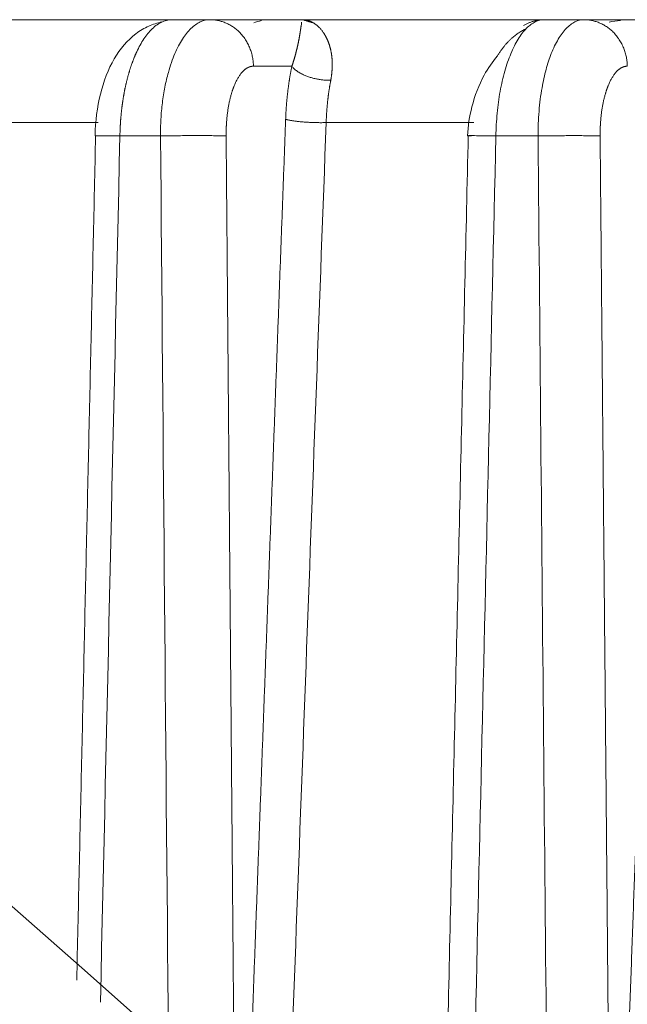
# Model space of a CAD drawing. Header units: millimetres. Extents: x 5437 to 18441, y -4466 to 3128.
# Tile 271 of 497: x 8410 to 8420, y 545 to 562. Entities that reach past the tile are written whole.
import ezdxf

# ---------------------------------------------------------------- set-up
doc = ezdxf.new("R2010")
doc.units = ezdxf.units.MM
doc.layers.add('1', color=7, linetype='Continuous', true_color=0xffffff)
doc.styles.add('TXT08', font='txt.shx', dxfattribs={"width": 0.8, "bigfont": 'gbcbig.shx'})
doc.dimstyles.new('YanXiu', dxfattribs={"dimtxt": 40, "dimasz": 30, "dimexe": 0.66, "dimexo": 0.66, "dimgap": 0.66, "dimtad": 0, "dimdec": 1, "dimdsep": 46, "dimtxsty": 'TXT08', "dimcen": 0, "dimclrd": 256, "dimclre": 165, "dimclrt": 90, "dimazin": 2, "dimtfac": 1, "dimtdec": 1, "dimtofl": 0, "dimtmove": 0, "dimatfit": 3, "dimfxl": 1, "dimlwd": 5, "dimlwe": 13, "dimarcsym": 0})

# ---------------------------------------------------------------- blocks, each defined once
blk = doc.blocks.new('*D35')
at = {"color": 165, "lineweight": 13, "transparency": 16777216}
for p, q in [((8947.864, 668.084), (9114.527, -277.112)), ((8081.233, 515.273), (8247.896, -429.922))]:
    blk.add_line(p, q, dxfattribs=at)
at = {"lineweight": 5, "transparency": 16777216}
for p, q in [((9084.868, -281.671), (8721.139, -345.806)), ((8277.326, -424.063), (8641.055, -359.927))]:
    blk.add_line(p, q, dxfattribs=at)
at = {"lineweight": 20, "transparency": 16777216}
for points in [[(9084, -276.747), (9085.737, -286.595), (9114.413, -276.462)], [(8276.458, -419.139), (8278.194, -428.987), (8247.782, -429.272)]]:
    blk.add_solid(points, dxfattribs=at)
at = {"layer": 'Defpoints', "color": 0, "lineweight": 20, "transparency": 16777216}
for p in [(8947.749, 668.734), (8081.118, 515.923), (9114.413, -276.462)]:
    blk.add_point(p, dxfattribs=at)
at = {"color": 90, "lineweight": 20, "transparency": 16777216, "insert": (8681.097, -352.867), "char_height": 40, "attachment_point": 5, "rotation": 10, "style": 'TXT08'}
blk.add_mtext('880', dxfattribs=at)
blk = doc.blocks.new('*D38')
at = {"color": 165, "lineweight": 13, "transparency": 16777216}
blk.add_line((8986.17, 447.037), (8717.324, 399.632), dxfattribs=at)
at = {"lineweight": 5, "transparency": 16777216}
for start, end in [(171.109661, 178.69322), (181.30678, 188.890339)]:
    blk.add_arc((10243.473, 668.734), 1549.032, start, end, dxfattribs=at)
at = {"lineweight": 20, "transparency": 16777216}
for points in [[(8708.118, 908.947), (8717.983, 907.306), (8717.974, 937.72)], [(8717.983, 430.161), (8708.118, 428.52), (8717.974, 399.747)]]:
    blk.add_solid(points, dxfattribs=at)
at = {"layer": 'Defpoints', "color": 0, "lineweight": 20, "transparency": 16777216}
for p in [(7952.772, 1072.646), (8986.82, 890.315), (8697.061, 758.802), (10020.868, 629.482), (8986.82, 447.152)]:
    blk.add_point(p, dxfattribs=at)
at = {"color": 90, "lineweight": 20, "transparency": 16777216, "insert": (8694.44, 668.734), "char_height": 40, "attachment_point": 5, "rotation": 90, "style": 'TXT08'}
blk.add_mtext('20°', dxfattribs=at)
blk = doc.blocks.new('*D40')
at = {"lineweight": 5, "transparency": 16777216}
for start, end in [(104.30221, 139.92848), (150.07152, 185.69779)]:
    blk.add_arc((9169.331, 707.804), 399.627, start, end, dxfattribs=at)
at = {"lineweight": 20, "transparency": 16777216}
for points in [[(9069.556, 1099.933), (9071.661, 1090.157), (9099.936, 1101.36)], [(8776.632, 668.812), (8766.725, 667.446), (8775.775, 638.41)]]:
    blk.add_solid(points, dxfattribs=at)
at = {"layer": 'Defpoints', "color": 0, "lineweight": 20, "transparency": 16777216}
for p in [(8987, 1741.853), (8912.456, 1013.936), (9169.331, 707.804), (8947.749, 668.734), (8081.118, 515.923)]:
    blk.add_point(p, dxfattribs=at)
at = {"color": 90, "lineweight": 20, "transparency": 16777216, "insert": (8841.976, 937.021), "char_height": 40, "attachment_point": 5, "rotation": 55, "style": 'TXT08'}
blk.add_mtext('90°', dxfattribs=at)
blk = doc.blocks.new('*D43')
at = {"color": 165, "lineweight": 13, "transparency": 16777216}
for p, q in [((10020.868, 628.822), (10020.868, -1427.236)), ((8401.118, -46.541), (8401.118, -1427.236))]:
    blk.add_line(p, q, dxfattribs=at)
at = {"lineweight": 5, "transparency": 16777216}
for p, q in [((8431.118, -1426.576), (9141, -1426.576)), ((9990.868, -1426.576), (9280.987, -1426.576))]:
    blk.add_line(p, q, dxfattribs=at)
at = {"lineweight": 20, "transparency": 16777216}
for points in [[(8431.118, -1421.576), (8431.118, -1431.576), (8401.118, -1426.576)], [(9990.868, -1421.576), (9990.868, -1431.576), (10020.868, -1426.576)]]:
    blk.add_solid(points, dxfattribs=at)
at = {"layer": 'Defpoints', "color": 0, "lineweight": 20, "transparency": 16777216}
for p in [(10020.868, 629.482), (8401.118, -45.881), (10020.868, -1426.576)]:
    blk.add_point(p, dxfattribs=at)
at = {"color": 90, "lineweight": 20, "transparency": 16777216, "insert": (9210.993, -1426.576), "char_height": 40, "attachment_point": 5, "style": 'TXT08'}
blk.add_mtext('1619.7', dxfattribs=at)
blk = doc.blocks.new('*D45')
at = {"color": 165, "lineweight": 13, "transparency": 16777216}
for p, q in [((8078.879, 2459.339), (10490.549, 2459.339)), ((8614.278, -4.077), (10490.549, -4.077))]:
    blk.add_line(p, q, dxfattribs=at)
at = {"lineweight": 5, "transparency": 16777216}
for p, q in [((10489.889, 2429.339), (10489.889, 1308.291)), ((10489.889, 25.923), (10489.889, 1146.971))]:
    blk.add_line(p, q, dxfattribs=at)
at = {"lineweight": 20, "transparency": 16777216}
for points in [[(10484.889, 2429.339), (10494.889, 2429.339), (10489.889, 2459.339)], [(10484.889, 25.923), (10494.889, 25.923), (10489.889, -4.077)]]:
    blk.add_solid(points, dxfattribs=at)
at = {"layer": 'Defpoints', "color": 0, "lineweight": 20, "transparency": 16777216}
for p in [(8078.219, 2459.339), (10489.889, 2459.339), (8613.618, -4.077)]:
    blk.add_point(p, dxfattribs=at)
at = {"color": 90, "lineweight": 20, "transparency": 16777216, "insert": (10489.889, 1227.631), "char_height": 40, "attachment_point": 5, "rotation": 90, "style": 'TXT08'}
blk.add_mtext('2463.4', dxfattribs=at)

msp = doc.modelspace()

# ---------------------------------------------------------------- linework, layer by layer
at = {"color": 7, "lineweight": 20}
msp.add_arc((8078.21928, 516.97839), 1942.36096, 17.50812349, 223.34882114, dxfattribs=at)
at = {"layer": '1', "color": 0, "lineweight": 20}
for p, q in [((8408.8482, 561.92321), (8412.80515, 561.92321)), ((8412.71187, 561.92321), (8413.35515, 561.92321)), ((8413.35515, 561.92321), (8414.91383, 561.92321)), ((8414.91383, 561.92321), (8419.07403, 561.92321)), ((8419.00426, 561.92321), (8419.6717, 561.92321)), ((8419.6717, 561.92321), (8421.22533, 561.92321)), ((8414.7382, 561.13717), (8414.08881, 561.13717)), ((8411.46579, 560.18426), (8409.23299, 560.18426)), ((8417.81486, 560.18426), (8415.318, 560.18426)), ((8412.51942, 559.95811), (8411.83303, 559.95811)), ((8418.89724, 559.95811), (8418.18545, 559.95811))]:
    msp.add_line(p, q, dxfattribs=at)
msp.add_arc((8013.90589, 96.27159), 600, 26.44604786, 75.16248942, dxfattribs=at)
for points, degree, knots in [([(8412.71187, 561.92321), (8412.65053, 561.92321), (8412.58923, 561.90819), (8412.46969, 561.84881), (8412.41146, 561.80445), (8412.3562, 561.74639)], 3, [0, 0, 0, 0, 0.5, 0.5, 1, 1, 1, 1]), ([(8413.03303, 561.77443), (8413.08366, 561.8234), (8413.13655, 561.86071), (8413.24467, 561.91061), (8413.2999, 561.92321), (8413.35515, 561.92321)], 3, [0, 0, 0, 0, 0.5, 0.5, 1, 1, 1, 1]), ([(8414.91383, 561.92321), (8414.91692, 561.92318), (8414.92303, 561.92314), (8414.93213, 561.92276), (8414.94107, 561.92217), (8414.94987, 561.92136), (8414.95851, 561.92034), (8414.967, 561.91913), (8414.97534, 561.91773), (8414.98353, 561.91615), (8414.99157, 561.91441), (8414.99946, 561.91251), (8415.0072, 561.91047), (8415.01479, 561.90828), (8415.02223, 561.90597), (8415.02952, 561.90354), (8415.03665, 561.90101), (8415.04363, 561.89837), (8415.05046, 561.89564), (8415.05714, 561.89282), (8415.06366, 561.88993), (8415.07002, 561.88698), (8415.07623, 561.88396), (8415.08229, 561.8809), (8415.08818, 561.87779), (8415.09392, 561.87464), (8415.0995, 561.87147), (8415.1093, 561.86569), (8415.12316, 561.8569), (8415.14088, 561.84439), (8415.15804, 561.83103), (8415.17463, 561.81687), (8415.19066, 561.80196), (8415.20613, 561.78635), (8415.22104, 561.77009), (8415.23538, 561.75323), (8415.24914, 561.73579), (8415.26236, 561.71791), (8415.27083, 561.70537), (8415.27502, 561.69918)], 3, [0, 0, 0, 0, 0.02409242, 0.04781057, 0.07115432, 0.09412351, 0.11671799, 0.13893764, 0.1607823, 0.18225185, 0.20334616, 0.2240651, 0.24440854, 0.26437637, 0.28396846, 0.30318472, 0.32202502, 0.34048927, 0.35857736, 0.37628921, 0.39362472, 0.4105838, 0.42716638, 0.44337237, 0.45920172, 0.47465436, 0.48973023, 0.50442927, 0.55437144, 0.60333177, 0.65131119, 0.69831075, 0.74433169, 0.78937542, 0.83344355, 0.87653791, 0.91866053, 0.95981371, 1, 1, 1, 1]), ([(8419.00426, 561.92321), (8418.95284, 561.92321), (8418.90142, 561.91089), (8418.80047, 561.86207), (8418.75094, 561.82557), (8418.70326, 561.77765)], 3, [0, 0, 0, 0, 0.5, 0.5, 1, 1, 1, 1]), ([(8419.23955, 561.59367), (8419.28199, 561.66482), (8419.32716, 561.72545), (8419.42127, 561.82339), (8419.4702, 561.8607), (8419.57, 561.91061), (8419.62085, 561.92321), (8419.6717, 561.92321)], 3, [0, 0, 0, 0, 0.33331948, 0.33331948, 0.66665974, 0.66665974, 1, 1, 1, 1]), ([(8412.5435, 561.88489), (8412.465, 561.86951), (8412.30951, 561.82157), (8412.01312, 561.64233), (8411.70344, 561.27453), (8411.47686, 560.66078), (8411.417, 560.20922), (8411.41416, 559.96197)], 3, [0, 0, 0, 0, 0.10332119, 0.21546838, 0.4583067, 0.7206436, 1, 1, 1, 1]), ([(8412.76193, 561.35056), (8412.80002, 561.44113), (8412.84225, 561.52273), (8412.93325, 561.66491), (8412.98201, 561.72549), (8413.03303, 561.77443)], 3, [0, 0, 0, 0, 0.5, 0.5, 1, 1, 1, 1]), ([(8414.8679, 561.64687), (8414.86847, 561.65019), (8414.86962, 561.65687), (8414.87126, 561.66665), (8414.87285, 561.67632), (8414.8744, 561.68585), (8414.8759, 561.69524), (8414.87735, 561.70449), (8414.87876, 561.71359), (8414.88013, 561.72255), (8414.88145, 561.73136), (8414.88274, 561.74), (8414.88399, 561.7485), (8414.88479, 561.754), (8414.8852, 561.75676)], 3, [0, 0, 0, 0, 0.07921543, 0.15917553, 0.23988158, 0.32133484, 0.40353652, 0.48648782, 0.57018988, 0.65464383, 0.73985077, 0.82581175, 0.91252783, 1, 1, 1, 1]), ([(8414.8852, 561.75676), (8414.8856, 561.75955), (8414.88642, 561.76518), (8414.8876, 561.77337), (8414.88876, 561.78146), (8414.8899, 561.78942), (8414.89101, 561.79724), (8414.8921, 561.80491), (8414.89317, 561.81243), (8414.89421, 561.8198), (8414.89488, 561.82451), (8414.89522, 561.82689)], 3, [0, 0, 0, 0, 0.10416288, 0.21006031, 0.31769346, 0.4270634, 0.53817119, 0.65101782, 0.76560423, 0.88193134, 1, 1, 1, 1]), ([(8418.70326, 561.77765), (8418.65395, 561.72857), (8418.60658, 561.66751), (8418.51753, 561.52377), (8418.47586, 561.44109), (8418.43783, 561.3492)], 3, [0, 0, 0, 0, 0.5, 0.5, 1, 1, 1, 1]), ([(8412.3562, 561.74639), (8412.30891, 561.69802), (8412.26368, 561.64015), (8412.17885, 561.50722), (8412.13925, 561.43216), (8412.10313, 561.34968)], 3, [0, 0, 0, 0, 0.5, 0.5, 1, 1, 1, 1]), ([(8414.8441, 561.52302), (8414.84485, 561.52658), (8414.84636, 561.53375), (8414.84854, 561.54433), (8414.85068, 561.55488), (8414.85278, 561.56537), (8414.85483, 561.57581), (8414.85684, 561.58619), (8414.8588, 561.5965), (8414.86072, 561.60675), (8414.86259, 561.61692), (8414.86441, 561.62701), (8414.86619, 561.63703), (8414.86733, 561.64357), (8414.8679, 561.64687)], 3, [0, 0, 0, 0, 0.07733291, 0.15575, 0.23525349, 0.31584553, 0.39752818, 0.48030339, 0.56417308, 0.64913906, 0.73520309, 0.82236685, 0.91063196, 1, 1, 1, 1]), ([(8415.27502, 561.69918), (8415.27714, 561.69594), (8415.28136, 561.68951), (8415.28756, 561.67962), (8415.29362, 561.66964), (8415.29954, 561.65954), (8415.30532, 561.64934), (8415.31094, 561.63905), (8415.31643, 561.62867), (8415.32176, 561.6182), (8415.32695, 561.60765), (8415.33199, 561.59702), (8415.33688, 561.58632), (8415.34162, 561.57556), (8415.34622, 561.56474), (8415.34918, 561.55741), (8415.35065, 561.55377)], 3, [0, 0, 0, 0, 0.07713997, 0.15339432, 0.22876457, 0.30325229, 0.37685914, 0.44958687, 0.52143731, 0.59241237, 0.66251409, 0.73174456, 0.800106, 0.86760075, 0.93423123, 1, 1, 1, 1]), ([(8419.12117, 561.35018), (8419.15739, 561.44084), (8419.1971, 561.52251), (8419.23955, 561.59367), (8419.23955, 561.59367), (8419.23955, 561.59367)], 3, [0, 0, 0, 0, 0.999938, 0.999938, 1, 1, 1, 1]), ([(8414.79932, 561.33629), (8414.80039, 561.34029), (8414.80256, 561.34836), (8414.8057, 561.3603), (8414.80881, 561.37223), (8414.81185, 561.38412), (8414.81484, 561.39598), (8414.81778, 561.4078), (8414.82066, 561.41958), (8414.82349, 561.43131), (8414.82626, 561.44299), (8414.82898, 561.45462), (8414.83164, 561.4662), (8414.83425, 561.47771), (8414.8368, 561.48916), (8414.83929, 561.50054), (8414.84174, 561.51187), (8414.84331, 561.51929), (8414.8441, 561.52302)], 3, [0, 0, 0, 0, 0.05671566, 0.11418637, 0.17241603, 0.23140841, 0.29116712, 0.35169564, 0.41299734, 0.47507542, 0.537933, 0.60157306, 0.66599849, 0.73121207, 0.79721647, 0.86401428, 0.93160799, 1, 1, 1, 1]), ([(8415.35065, 561.55377), (8415.35213, 561.55005), (8415.35506, 561.54263), (8415.35931, 561.5313), (8415.36342, 561.51989), (8415.36739, 561.50838), (8415.37123, 561.49679), (8415.37491, 561.48511), (8415.37846, 561.47334), (8415.38186, 561.4615), (8415.38512, 561.44958), (8415.38824, 561.43758), (8415.39121, 561.42552), (8415.39404, 561.41338), (8415.39673, 561.40119), (8415.39841, 561.39295), (8415.39925, 561.38885)], 3, [0, 0, 0, 0, 0.07588674, 0.15107199, 0.2255593, 0.29935236, 0.37245496, 0.44487103, 0.51660462, 0.58765992, 0.65804126, 0.7277531, 0.79680005, 0.86518688, 0.9329185, 1, 1, 1, 1]), ([(8412.10313, 561.34968), (8412.10091, 561.34467), (8412.09646, 561.33466), (8412.08987, 561.31944), (8412.08336, 561.30409), (8412.07692, 561.28859), (8412.07055, 561.27295), (8412.06426, 561.25717), (8412.05805, 561.24126), (8412.05191, 561.2252), (8412.04585, 561.20902), (8412.03987, 561.1927), (8412.03397, 561.17626), (8412.02814, 561.15968), (8412.0224, 561.14299), (8412.01673, 561.12617), (8412.01115, 561.10923), (8412.00564, 561.09217), (8412.00022, 561.075), (8411.99488, 561.05771), (8411.98962, 561.04031), (8411.98444, 561.02281), (8411.97934, 561.0052), (8411.97433, 560.98748), (8411.96941, 560.96966), (8411.96456, 560.95174), (8411.9598, 560.93372), (8411.95513, 560.91561), (8411.95053, 560.89741), (8411.94603, 560.87911), (8411.94161, 560.86072), (8411.93727, 560.84225), (8411.93303, 560.8237), (8411.92886, 560.80506), (8411.92479, 560.78635), (8411.9208, 560.76755), (8411.9169, 560.74868), (8411.91308, 560.72974), (8411.90935, 560.71073), (8411.90571, 560.69165), (8411.90216, 560.6725), (8411.89869, 560.6533), (8411.89531, 560.63402), (8411.89203, 560.61469), (8411.88882, 560.59531), (8411.88571, 560.57587), (8411.88269, 560.55637), (8411.87975, 560.53683), (8411.8769, 560.51724), (8411.87414, 560.4976), (8411.87147, 560.47792), (8411.86889, 560.45819), (8411.86639, 560.43843), (8411.86399, 560.41863), (8411.86167, 560.3988), (8411.85944, 560.37894), (8411.85731, 560.35904), (8411.85526, 560.33912), (8411.85329, 560.31917), (8411.85142, 560.2992), (8411.84964, 560.2792), (8411.84794, 560.25919), (8411.84633, 560.23916), (8411.84481, 560.21911), (8411.84338, 560.19905), (8411.84203, 560.17898), (8411.84078, 560.15891), (8411.83961, 560.13882), (8411.83853, 560.11873), (8411.83754, 560.09864), (8411.83663, 560.07855), (8411.83581, 560.05846), (8411.83508, 560.03838), (8411.83443, 560.0183), (8411.83388, 559.99823), (8411.8334, 559.97817), (8411.83315, 559.9648), (8411.83303, 559.95811)], 3, [0, 0, 0, 0, 0.01376106, 0.02751047, 0.04124824, 0.05497437, 0.06868887, 0.08239173, 0.09608296, 0.10976257, 0.12343055, 0.13708691, 0.15073166, 0.1643648, 0.17798632, 0.19159624, 0.20519456, 0.21878128, 0.2323564, 0.24591993, 0.25947188, 0.27301224, 0.28654101, 0.30005821, 0.31356384, 0.32705789, 0.34054038, 0.3540113, 0.36747067, 0.38091848, 0.39435473, 0.40777944, 0.4211926, 0.43459422, 0.4479843, 0.46136285, 0.47472987, 0.48808536, 0.50142932, 0.51476177, 0.52808271, 0.54139213, 0.55469004, 0.56797645, 0.58125136, 0.59451478, 0.6077667, 0.62100713, 0.63423608, 0.64745354, 0.66065954, 0.67385405, 0.6870371, 0.70020868, 0.71336881, 0.72651747, 0.73965468, 0.75278045, 0.76589477, 0.77899764, 0.79208908, 0.80516909, 0.81823767, 0.83129482, 0.84434055, 0.85737487, 0.87039777, 0.88340926, 0.89640935, 0.90939804, 0.92237533, 0.93534123, 0.94829574, 0.96123887, 0.97417062, 0.987091, 1, 1, 1, 1]), ([(8414.7382, 561.13717), (8414.7396, 561.14119), (8414.74241, 561.14926), (8414.7465, 561.16126), (8414.75052, 561.17324), (8414.75447, 561.18519), (8414.75833, 561.1971), (8414.76213, 561.20897), (8414.76585, 561.2208), (8414.7695, 561.23259), (8414.77308, 561.24433), (8414.77659, 561.25603), (8414.78003, 561.26767), (8414.78341, 561.27926), (8414.78672, 561.2908), (8414.78997, 561.30228), (8414.79315, 561.31369), (8414.79628, 561.32506), (8414.7983, 561.33253), (8414.79932, 561.33629)], 3, [0, 0, 0, 0, 0.05501079, 0.11047008, 0.166384, 0.2227585, 0.27959938, 0.33691233, 0.39470288, 0.45297642, 0.51173822, 0.57099341, 0.630747, 0.69100387, 0.75176878, 0.81304638, 0.87484119, 0.93715763, 1, 1, 1, 1]), ([(8415.39925, 561.38885), (8415.40007, 561.38468), (8415.4017, 561.37636), (8415.40398, 561.3637), (8415.40612, 561.35095), (8415.40811, 561.3381), (8415.40994, 561.32515), (8415.41164, 561.31212), (8415.41318, 561.29899), (8415.41457, 561.28578), (8415.41582, 561.27248), (8415.41692, 561.25909), (8415.41786, 561.24561), (8415.41867, 561.23206), (8415.41932, 561.21842), (8415.41982, 561.20471), (8415.42018, 561.19092), (8415.42039, 561.17705), (8415.42044, 561.16311), (8415.42035, 561.1491), (8415.42011, 561.13501), (8415.41973, 561.12086), (8415.41919, 561.10664), (8415.41851, 561.09235), (8415.41767, 561.078), (8415.41669, 561.06359), (8415.41556, 561.04912), (8415.41428, 561.03458), (8415.41284, 561.01999), (8415.41126, 561.00535), (8415.40954, 560.99065), (8415.40766, 560.97589), (8415.40563, 560.96109), (8415.40345, 560.94623), (8415.40112, 560.93133), (8415.39865, 560.91639), (8415.39687, 560.90636), (8415.39598, 560.90136)], 3, [0, 0, 0, 0, 0.03157566, 0.06293695, 0.09408675, 0.125028, 0.1557637, 0.18629694, 0.21663083, 0.2467686, 0.27671352, 0.30646894, 0.33603826, 0.36542497, 0.39463264, 0.42366489, 0.45252542, 0.48121799, 0.50974646, 0.53811474, 0.56632681, 0.59438673, 0.62229863, 0.65006672, 0.67769526, 0.7051886, 0.73255113, 0.75978735, 0.7869018, 0.81389909, 0.84078388, 0.86756093, 0.89423503, 0.92081104, 0.94729388, 0.97368853, 1, 1, 1, 1]), ([(8418.21175, 561.31244), (8418.12621, 561.21219), (8417.95007, 560.95936), (8417.76285, 560.46231), (8417.71336, 560.12642), (8417.70766, 559.96242)], 3, [0, 0, 0, 0, 0.27803951, 0.6549746, 1, 1, 1, 1]), ([(8418.43783, 561.3492), (8418.39972, 561.25848), (8418.36515, 561.15878), (8418.30439, 560.94516), (8418.27819, 560.83125), (8418.2351, 560.59347), (8418.21821, 560.46962), (8418.19434, 560.21662), (8418.18736, 560.08748), (8418.18545, 559.95811)], 3, [0, 0, 0, 0, 0.25, 0.25, 0.5, 0.5, 0.75, 0.75, 1, 1, 1, 1]), ([(8418.96437, 560.77273), (8418.98346, 560.88009), (8419.00633, 560.98296), (8419.05888, 561.17646), (8419.08856, 561.26709), (8419.12117, 561.35018)], 3, [0, 0, 0, 0, 0.5, 0.5, 1, 1, 1, 1]), ([(8414.08881, 561.13717), (8414.02429, 561.13726), (8413.96049, 561.11004), (8413.90024, 561.05673), (8413.78865, 560.89988), (8413.70487, 560.65891), (8413.67149, 560.51867), (8413.64144, 560.3212), (8413.62961, 560.11226), (8413.62783, 560.06098), (8413.62715, 560.00962), (8413.62758, 559.95811)], 5, [0, 0, 0, 0, 0, 0, 0.43243586, 0.43243586, 0.43243586, 0.86272435, 0.86272435, 0.86272435, 1, 1, 1, 1, 1, 1]), ([(8420.40536, 561.13717), (8420.34103, 561.13725), (8420.27743, 561.11002), (8420.21739, 561.0567), (8420.1061, 560.89957), (8420.02272, 560.65838), (8419.98953, 560.51786), (8419.95977, 560.32038), (8419.94818, 560.11161), (8419.94645, 560.06054), (8419.94582, 560.0094), (8419.94627, 559.95811)], 5, [0, 0, 0, 0, 0, 0, 0.43202797, 0.43202797, 0.43202797, 0.86304865, 0.86304865, 0.86304865, 1, 1, 1, 1, 1, 1]), ([(8412.51942, 559.95811), (8412.51819, 560.05311), (8412.52014, 560.14798), (8412.5303, 560.33558), (8412.53851, 560.42829), (8412.56101, 560.60969), (8412.5753, 560.69836), (8412.60961, 560.86988), (8412.62963, 560.95272), (8412.6523, 561.03179)], 3, [0, 0, 0, 0, 0.25, 0.25, 0.5, 0.5, 0.75, 0.75, 1, 1, 1, 1]), ([(8415.39598, 560.90136), (8415.3947, 560.89481), (8415.39215, 560.88172), (8415.38844, 560.86196), (8415.38481, 560.84213), (8415.38129, 560.82222), (8415.37785, 560.80223), (8415.37451, 560.78218), (8415.37127, 560.76207), (8415.36812, 560.74189), (8415.36506, 560.72165), (8415.3621, 560.70136), (8415.35923, 560.68101), (8415.35646, 560.66061), (8415.35378, 560.64017), (8415.3512, 560.61968), (8415.3487, 560.59915), (8415.3463, 560.57858), (8415.344, 560.55797), (8415.34178, 560.53734), (8415.33966, 560.51667), (8415.33763, 560.49598), (8415.3357, 560.47526), (8415.33385, 560.45453), (8415.33209, 560.43377), (8415.33043, 560.413), (8415.32885, 560.39222), (8415.32737, 560.37143), (8415.32597, 560.35062), (8415.32467, 560.32982), (8415.32345, 560.30901), (8415.32232, 560.28821), (8415.32128, 560.2674), (8415.32033, 560.24661), (8415.31946, 560.22582), (8415.31868, 560.20504), (8415.31823, 560.19118), (8415.318, 560.18426)], 3, [0, 0, 0, 0, 0.02959501, 0.05912964, 0.08860392, 0.11801785, 0.14737145, 0.17666473, 0.20589771, 0.2350704, 0.26418282, 0.29323497, 0.32222689, 0.35115857, 0.38003004, 0.40884131, 0.43759239, 0.46628331, 0.49491407, 0.52348469, 0.55199519, 0.58044559, 0.6088359, 0.63716613, 0.6654363, 0.69364643, 0.72179654, 0.74988664, 0.77791675, 0.80588689, 0.83379706, 0.8616473, 0.88943762, 0.91716803, 0.94483855, 0.9724492, 1, 1, 1, 1]), ([(8418.89724, 559.95811), (8418.89697, 560.09851), (8418.90255, 560.23864), (8418.9251, 560.5122), (8418.94208, 560.64562), (8418.96437, 560.77273)], 3, [0, 0, 0, 0, 0.5, 0.5, 1, 1, 1, 1])]:
    msp.add_open_spline(points, degree=degree, knots=knots, dxfattribs=at)
for points, weights in [([(8414.08881, 561.13717), (8414.07622, 561.92321), (8413.35515, 561.92321)], [1, 0.713250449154, 1]), ([(8419.00426, 561.92321), (8418.81677, 561.92321), (8418.65226, 561.82515)], [1, 0.905359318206, 0.873190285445]), ([(8420.40536, 561.13717), (8420.39278, 561.92321), (8419.6717, 561.92321)], [1, 0.713250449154, 1]), ([(8414.7382, 561.13717), (8414.92442, 560.87991), (8415.39598, 560.90136)], [1, 0.689987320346, 1]), ([(8414.63318, 560.2408), (8414.84428, 560.1707), (8415.318, 560.18426)], [1, 0.685062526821, 1]), ([(8411.83303, 559.95811), (8411.18826, 559.96985), (8411.48023, 559.95811)], [1, 0.73711205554, 1]), ([(8413.62758, 559.95811), (8413.28307, 559.97441), (8412.51942, 559.95811)], [1, 0.679313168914, 1]), ([(8418.18545, 559.95811), (8417.45683, 559.97194), (8417.77375, 559.95811)], [1, 0.708802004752, 1]), ([(8419.94627, 559.95811), (8419.6289, 559.97194), (8418.89724, 559.95811)], [1, 0.708802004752, 1])]:
    msp.add_rational_spline(points, weights, degree=2, dxfattribs=at)
for points, degree in [([(8415.11596, 561.86177), (8414.91383, 561.92321)], 1), ([(8414.22603, 561.90708), (8414.182, 561.89866), (8414.13772, 561.88696), (8414.09296, 561.87213)], 3), ([(8414.89522, 561.82689), (8414.89962, 561.84935), (8414.90219, 561.86813), (8414.90356, 561.88292)], 3), ([(8418.69632, 561.76978), (8418.41471, 561.64388), (8418.21175, 561.31244)], 2), ([(8420.29051, 561.90949), (8420.22534, 561.90272), (8420.16059, 561.89347), (8420.09657, 561.88182)], 3), ([(8412.6523, 561.03179), (8412.68353, 561.14678), (8412.72036, 561.25379), (8412.76193, 561.35056)], 3), ([(8414.63318, 560.2408), (8414.6402, 560.43048), (8414.65417, 560.61616), (8414.67531, 560.79649), (8414.70347, 560.97042), (8414.7382, 561.13717)], 5), ([(8413.99648, 543.01811), (8414.12373, 546.46268), (8414.25102, 549.90723), (8414.37836, 553.35177), (8414.50575, 556.79629), (8414.63318, 560.2408)], 5), ([(8415.318, 560.18426), (8415.09795, 554.25846), (8414.87809, 548.33261), (8414.65841, 542.40671)], 3), ([(8420.15395, 537.14381), (8420.32157, 541.76322), (8420.48922, 546.38263), (8420.65689, 551.00203), (8420.8246, 555.62142), (8420.99232, 560.2408)], 5), ([(8411.42264, 559.96276), (8411.10334, 545.68985)], 1), ([(8411.83303, 559.95811), (8411.72315, 555.0786), (8411.61331, 550.19909), (8411.50352, 545.31957)], 3), ([(8412.65546, 544.25615), (8412.61005, 549.49014), (8412.5647, 554.72413), (8412.51942, 559.95811)], 3), ([(8413.62758, 559.95811), (8413.656, 556.61193), (8413.68445, 553.26575), (8413.71292, 549.91957), (8413.74142, 546.57339), (8413.76994, 543.2272)], 5), ([(8417.71818, 559.96341), (8417.26082, 540.00363)], 1), ([(8418.18545, 559.95811), (8418.02869, 553.16675), (8417.87204, 546.37538), (8417.71549, 539.58401)], 3), ([(8419.09754, 538.30766), (8419.03067, 545.52448), (8418.9639, 552.7413), (8418.89724, 559.95811)], 3), ([(8419.94627, 559.95811), (8419.98773, 555.39525), (8420.02923, 550.8324), (8420.07077, 546.26953), (8420.11234, 541.70667), (8420.15395, 537.14381)], 5)]:
    msp.add_open_spline(points, degree=degree, dxfattribs=at)

# ---------------------------------------------------------------- dimensions: what is measured, and where the dimension line sits
at = {"color": 7, "lineweight": 20}
dim = msp.add_linear_dim(base=(10489.88872, 2459.33935), p1=(8613.61836, -4.07679), p2=(8078.21928, 2459.33935), angle=90, dimstyle='YanXiu', dxfattribs=at)
dim.commit()
dim.dimension.update_dxf_attribs({"geometry": '*D45', "text_midpoint": (10489.88872, 1227.63128)})
for base, line1, line2, picture, middle in [((8912.4558, 1013.93631), ((8947.74919, 668.7336), (8081.11836, 515.92321)), ((8987.00035, 1741.85258), (9169.33093, 707.80444)), '*D40', (8841.97585, 937.02094)), ((8697.0612, 758.80181), ((10020.86817, 629.48245), (8986.82003, 447.15186)), ((7952.77189, 1072.64593), (8986.82003, 890.31535)), '*D38', (8694.44048, 668.7336))]:
    dim = msp.add_angular_dim_2l(base=base, line1=line1, line2=line2, dimstyle='YanXiu', dxfattribs=at)
    dim.commit()
    dim.dimension.update_dxf_attribs({"geometry": picture, "text_midpoint": middle})
dim = msp.add_aligned_dim(p1=(8081.11836, 515.92321), p2=(8947.74919, 668.7336), distance=-959.77636, dimstyle='YanXiu', dxfattribs=at)
dim.commit()
dim.dimension.update_dxf_attribs({"geometry": '*D35', "text_midpoint": (8681.09719, -352.86679)})
dim = msp.add_linear_dim(base=(10020.86817, -1426.57588), p1=(8401.11836, -45.88071), p2=(10020.86817, 629.48245), dimstyle='YanXiu', dxfattribs=at)
dim.commit()
dim.dimension.update_dxf_attribs({"geometry": '*D43', "text_midpoint": (9210.99327, -1426.57588)})

doc.saveas('drawing.dxf')
